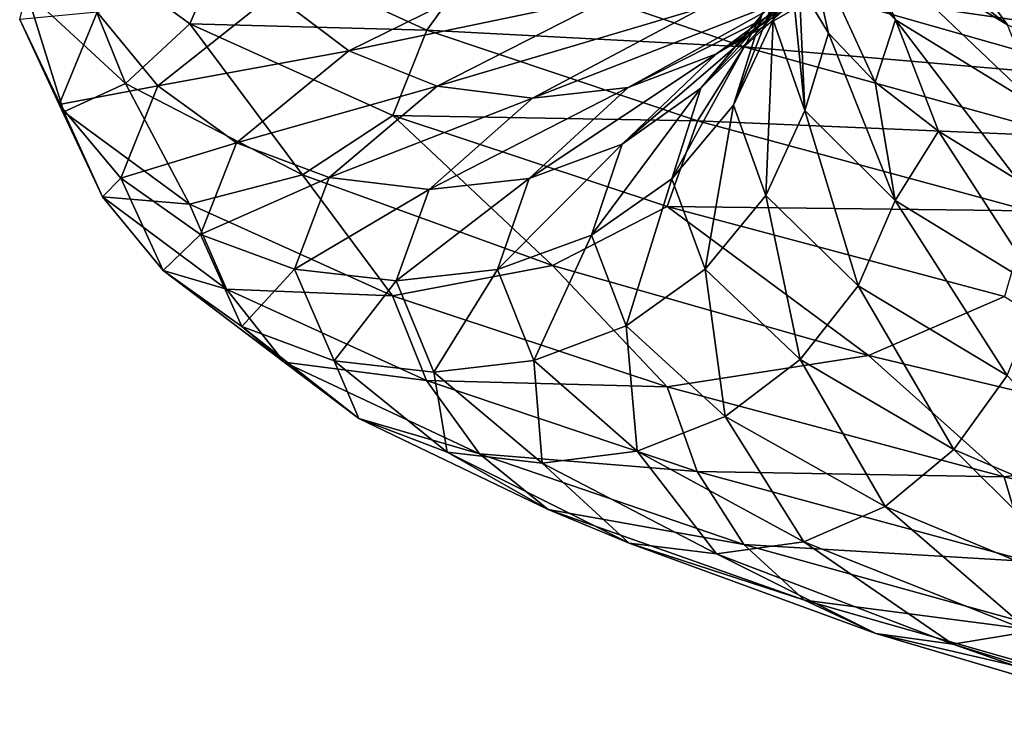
# Model space of a CAD drawing. Header units: metres. Extents: x -109 to 109, y -917 to 389.
# Tile 340 of 656: x -18.9 to -11.97, y -638.53 to -633.51. Entities that reach past the tile are written whole.
import ezdxf

# ---------------------------------------------------------------- set-up
doc = ezdxf.new("R2010")
doc.units = ezdxf.units.M
doc.layers.add('solid_24503124_XXX_01_SW0001', color=7, linetype='CONTINUOUS')

msp = doc.modelspace()

# ---------------------------------------------------------------- linework, layer by layer
at = {"layer": 'solid_24503124_XXX_01_SW0001'}
for points in [[(-12.736344, -633.511169, -3.715297), (-12.99673, -632.913757, -3.823015), (-13.646245, -632.279175, -1.485621)], [(-13.372847, -632.877441, -1.42494), (-12.736344, -633.511169, -3.715297), (-13.646245, -632.279175, -1.485621)], [(-11.947885, -633.545776, -6.01104), (-12.320928, -633.030884, -6.240306), (-13.402521, -632.397766, -3.983642)], [(-12.99673, -632.913757, -3.823015), (-11.947885, -633.545776, -6.01104), (-13.402521, -632.397766, -3.983642)], [(-13.597972, -633.512634, 0.963208), (-13.497394, -632.916199, 0.797033), (-13.457803, -632.570374, 2.082754)], [(-13.40249, -632.877502, 3.332339), (-13.597972, -633.512634, 0.963208), (-13.457803, -632.570374, 2.082754)], [(-10.857966, -633.660156, -8.271962), (-11.284891, -633.268677, -8.645171), (-12.805374, -632.638062, -6.533225)], [(-12.320928, -633.030884, -6.240306), (-10.857966, -633.660156, -8.271962), (-12.805374, -632.638062, -6.533225)], [(-13.996264, -633.748657, 6.089652), (-13.465892, -633.35553, 5.891729), (-12.409522, -632.722168, 8.161509)], [(-12.898288, -633.113708, 8.449238), (-13.996264, -633.748657, 6.089652), (-12.409522, -632.722168, 8.161509)], [(-14.106464, -633.991577, 3.472589), (-13.67811, -633.475159, 3.390069), (-13.056989, -632.840454, 5.735435)], [(-13.465892, -633.35553, 5.891729), (-14.106464, -633.991577, 3.472589), (-13.056989, -632.840454, 5.735435)], [(-18.589708, -632.887939, -2.383398), (-18.157711, -633.959045, -4.539909), (-18.854004, -633.312927, -1.311179)], [(-18.589708, -632.887939, -2.383398), (-17.704901, -633.537354, -5.571286), (-18.157711, -633.959045, -4.539909)], [(-17.442944, -632.937134, -5.483885), (-17.704901, -633.537354, -5.571286), (-18.589708, -632.887939, -2.383398)], [(-13.877612, -634.111145, 0.972004), (-13.597972, -633.512634, 0.963208), (-13.40249, -632.877502, 3.332339)], [(-13.67811, -633.475159, 3.390069), (-13.877612, -634.111145, 0.972004), (-13.40249, -632.877502, 3.332339)], [(-13.597972, -633.512634, 0.963208), (-13.37474, -634.147705, -1.403115), (-13.497394, -632.916199, 0.797033)], [(-13.37474, -634.147705, -1.403115), (-13.414037, -633.260803, -0.482076), (-13.497394, -632.916199, 0.797033)], [(-13.372847, -632.877441, -1.42494), (-13.414037, -633.260803, -0.482076), (-13.207818, -633.605042, -1.746879)], [(-13.372847, -632.877441, -1.42494), (-13.207818, -633.605042, -1.746879), (-12.880575, -633.949585, -2.98898)], [(-13.372847, -632.877441, -1.42494), (-12.880575, -633.949585, -2.98898), (-12.736344, -633.511169, -3.715297)], [(-11.708512, -634.142395, -5.859278), (-11.947885, -633.545776, -6.01104), (-12.99673, -632.913757, -3.823015)], [(-12.736344, -633.511169, -3.715297), (-11.708512, -634.142395, -5.859278), (-12.99673, -632.913757, -3.823015)], [(-17.442944, -632.937134, -5.483885), (-16.035284, -633.582214, -8.423983), (-17.704901, -633.537354, -5.571286)], [(-15.661018, -633.060669, -8.212085), (-16.035284, -633.582214, -8.423983), (-17.442944, -632.937134, -5.483885)], [(-12.328881, -632.959595, -9.546495), (-10.2891, -633.588013, -11.52998), (-12.870794, -633.047668, -10.010015)], [(-9.837008, -633.659973, -10.976201), (-10.2891, -633.588013, -11.52998), (-12.328881, -632.959595, -9.546495)], [(-11.787165, -633.033081, -9.080324), (-9.837008, -633.659973, -10.976201), (-12.328881, -632.959595, -9.546495)], [(-15.661018, -633.060669, -8.212085), (-13.801462, -633.699585, -10.797314), (-16.035284, -633.582214, -8.423983)], [(-13.373656, -633.296753, -10.437212), (-13.801462, -633.699585, -10.797314), (-15.661018, -633.060669, -8.212085)], [(-12.870794, -633.047668, -10.010015), (-10.741355, -633.677612, -12.081138), (-13.373656, -633.296753, -10.437212)], [(-10.2891, -633.588013, -11.52998), (-10.741355, -633.677612, -12.081138), (-12.870794, -633.047668, -10.010015)], [(-10.529218, -634.173889, -7.98087), (-10.857966, -633.660156, -8.271962), (-12.320928, -633.030884, -6.240306)], [(-11.947885, -633.545776, -6.01104), (-10.529218, -634.173889, -7.98087), (-12.320928, -633.030884, -6.240306)], [(-17.115091, -633.328003, 7.205834), (-16.585812, -633.729126, 7.022169), (-15.284691, -633.086548, 9.820236)], [(-15.284691, -633.086548, 9.820236), (-16.585812, -633.729126, 7.022169), (-14.710846, -633.335449, 9.49479)], [(-14.619687, -633.986267, 6.318381), (-13.996264, -633.748657, 6.089652), (-12.898288, -633.113708, 8.449238)], [(-13.472805, -633.349487, 8.78353), (-14.619687, -633.986267, 6.318381), (-12.898288, -633.113708, 8.449238)], [(-13.37474, -634.147705, -1.403115), (-13.207818, -633.605042, -1.746879), (-13.414037, -633.260803, -0.482076)], [(-18.854004, -633.312927, -1.311179), (-18.591602, -634.158203, -2.361573), (-18.901907, -633.506897, 0.931783)], [(-18.854004, -633.312927, -1.311179), (-18.157711, -633.959045, -4.539909), (-18.591602, -634.158203, -2.361573)], [(-18.356211, -633.455505, 4.192501), (-17.929256, -633.975464, 4.12831), (-17.115091, -633.328003, 7.205834)], [(-17.115091, -633.328003, 7.205834), (-17.929256, -633.975464, 4.12831), (-16.585812, -633.729126, 7.022169)], [(-16.585812, -633.729126, 7.022169), (-15.963118, -633.976196, 6.802163), (-14.710846, -633.335449, 9.49479)], [(-14.710846, -633.335449, 9.49479), (-15.963118, -633.976196, 6.802163), (-14.091937, -633.423218, 9.140635)], [(-13.373656, -633.296753, -10.437212), (-11.161019, -633.928101, -12.589659), (-13.801462, -633.699585, -10.797314)], [(-10.741355, -633.677612, -12.081138), (-11.161019, -633.928101, -12.589659), (-13.373656, -633.296753, -10.437212)], [(-15.291524, -634.062012, 6.561726), (-14.619687, -633.986267, 6.318381), (-13.472805, -633.349487, 8.78353)], [(-14.091937, -633.423218, 9.140635), (-15.291524, -634.062012, 6.561726), (-13.472805, -633.349487, 8.78353)], [(-14.662066, -634.386353, 3.574823), (-14.106464, -633.991577, 3.472589), (-13.465892, -633.35553, 5.891729)], [(-13.996264, -633.748657, 6.089652), (-14.662066, -634.386353, 3.574823), (-13.465892, -633.35553, 5.891729)], [(-18.901907, -633.506897, 0.931783), (-18.623945, -634.106018, 0.943882), (-18.356211, -633.455505, 4.192501)], [(-18.356211, -633.455505, 4.192501), (-18.623945, -634.106018, 0.943882), (-17.929256, -633.975464, 4.12831)], [(-15.963118, -633.976196, 6.802163), (-15.291524, -634.062012, 6.561726), (-14.091937, -633.423218, 9.140635)], [(-14.312214, -634.628906, 0.978474), (-13.877612, -634.111145, 0.972004), (-13.67811, -633.475159, 3.390069)], [(-14.106464, -633.991577, 3.472589), (-14.312214, -634.628906, 0.978474), (-13.67811, -633.475159, 3.390069)], [(-18.901907, -633.506897, 0.931783), (-18.591602, -634.158203, -2.361573), (-18.623945, -634.106018, 0.943882)], [(-17.704901, -633.537354, -5.571286), (-16.911194, -634.602173, -7.599288), (-18.157711, -633.959045, -4.539909)], [(-17.704901, -633.537354, -5.571286), (-16.276102, -634.183228, -8.555694), (-16.911194, -634.602173, -7.599288)], [(-16.035284, -633.582214, -8.423983), (-16.276102, -634.183228, -8.555694), (-17.704901, -633.537354, -5.571286)], [(-13.877612, -634.111145, 0.972004), (-13.649789, -634.74707, -1.443195), (-13.597972, -633.512634, 0.963208)], [(-13.649789, -634.74707, -1.443195), (-13.37474, -634.147705, -1.403115), (-13.597972, -633.512634, 0.963208)], [(-12.736344, -633.511169, -3.715297), (-12.880575, -633.949585, -2.98898), (-12.435165, -634.294312, -4.19723)], [(-12.736344, -633.511169, -3.715297), (-12.435165, -634.294312, -4.19723), (-11.876706, -634.637817, -5.355985)], [(-12.736344, -633.511169, -3.715297), (-11.876706, -634.637817, -5.355985), (-11.708512, -634.142395, -5.859278)], [(-16.035284, -633.582214, -8.423983), (-14.131289, -634.222229, -11.071241), (-16.276102, -634.183228, -8.555694)], [(-13.801462, -633.699585, -10.797314), (-14.131289, -634.222229, -11.071241), (-16.035284, -633.582214, -8.423983)], [(-13.37474, -634.147705, -1.403115), (-12.738148, -634.781433, -3.693798), (-13.207818, -633.605042, -1.746879)], [(-12.738148, -634.781433, -3.693798), (-12.880575, -633.949585, -2.98898), (-13.207818, -633.605042, -1.746879)], [(-17.929256, -633.975464, 4.12831), (-17.374798, -634.375, 4.040137), (-16.585812, -633.729126, 7.022169)], [(-16.585812, -633.729126, 7.022169), (-17.374798, -634.375, 4.040137), (-15.963118, -633.976196, 6.802163)], [(-15.315146, -634.625916, 3.691075), (-14.662066, -634.386353, 3.574823), (-13.996264, -633.748657, 6.089652)], [(-14.619687, -633.986267, 6.318381), (-15.315146, -634.625916, 3.691075), (-13.996264, -633.748657, 6.089652)], [(-13.801462, -633.699585, -10.797314), (-11.518046, -634.332153, -13.018946), (-14.131289, -634.222229, -11.071241)], [(-11.161019, -633.928101, -12.589659), (-11.518046, -634.332153, -13.018946), (-13.801462, -633.699585, -10.797314)], [(-18.157711, -633.959045, -4.539909), (-17.706705, -634.807617, -5.549787), (-18.591602, -634.158203, -2.361573)], [(-18.157711, -633.959045, -4.539909), (-16.911194, -634.602173, -7.599288), (-17.706705, -634.807617, -5.549787)], [(-12.738148, -634.781433, -3.693798), (-12.435165, -634.294312, -4.19723), (-12.880575, -633.949585, -2.98898)], [(-18.623945, -634.106018, 0.943882), (-18.190763, -634.624634, 0.955493), (-17.929256, -633.975464, 4.12831)], [(-17.929256, -633.975464, 4.12831), (-18.190763, -634.624634, 0.955493), (-17.374798, -634.375, 4.040137)], [(-17.374798, -634.375, 4.040137), (-16.722483, -634.620056, 3.932476), (-15.963118, -633.976196, 6.802163)], [(-15.963118, -633.976196, 6.802163), (-16.722483, -634.620056, 3.932476), (-15.291524, -634.062012, 6.561726)], [(-16.018942, -634.703796, 3.813208), (-15.315146, -634.625916, 3.691075), (-14.619687, -633.986267, 6.318381)], [(-15.291524, -634.062012, 6.561726), (-16.018942, -634.703796, 3.813208), (-14.619687, -633.986267, 6.318381)], [(-14.87592, -635.025391, 0.982066), (-14.312214, -634.628906, 0.978474), (-14.106464, -633.991577, 3.472589)], [(-14.662066, -634.386353, 3.574823), (-14.87592, -635.025391, 0.982066), (-14.106464, -633.991577, 3.472589)], [(-18.623945, -634.106018, 0.943882), (-18.318203, -634.756409, -2.300892), (-18.190763, -634.624634, 0.955493)], [(-18.591602, -634.158203, -2.361573), (-18.318203, -634.756409, -2.300892), (-18.623945, -634.106018, 0.943882)], [(-16.722483, -634.620056, 3.932476), (-16.018942, -634.703796, 3.813208), (-15.291524, -634.062012, 6.561726)], [(-18.591602, -634.158203, -2.361573), (-17.706705, -634.807617, -5.549787), (-18.318203, -634.756409, -2.300892)], [(-14.312214, -634.628906, 0.978474), (-14.077256, -635.266113, -1.512686), (-13.877612, -634.111145, 0.972004)], [(-14.077256, -635.266113, -1.512686), (-13.649789, -634.74707, -1.443195), (-13.877612, -634.111145, 0.972004)], [(-13.649789, -634.74707, -1.443195), (-13.000106, -635.381653, -3.781199), (-13.37474, -634.147705, -1.403115)], [(-13.000106, -635.381653, -3.781199), (-12.738148, -634.781433, -3.693798), (-13.37474, -634.147705, -1.403115)], [(-16.276102, -634.183228, -8.555694), (-15.151946, -635.239746, -10.390275), (-16.911194, -634.602173, -7.599288)], [(-16.276102, -634.183228, -8.555694), (-14.343513, -634.823914, -11.242865), (-15.151946, -635.239746, -10.390275)], [(-14.131289, -634.222229, -11.071241), (-14.343513, -634.823914, -11.242865), (-16.276102, -634.183228, -8.555694)], [(-14.131289, -634.222229, -11.071241), (-11.793303, -634.855713, -13.346212), (-14.343513, -634.823914, -11.242865)], [(-11.518046, -634.332153, -13.018946), (-11.793303, -634.855713, -13.346212), (-14.131289, -634.222229, -11.071241)], [(-12.738148, -634.781433, -3.693798), (-11.710169, -635.412659, -5.838084), (-12.435165, -634.294312, -4.19723)], [(-11.710169, -635.412659, -5.838084), (-11.876706, -634.637817, -5.355985), (-12.435165, -634.294312, -4.19723)], [(-18.190763, -634.624634, 0.955493), (-17.62822, -635.0224, 0.965759), (-17.374798, -634.375, 4.040137)], [(-17.374798, -634.375, 4.040137), (-17.62822, -635.0224, 0.965759), (-16.722483, -634.620056, 3.932476)], [(-15.538526, -635.266968, 0.98237), (-14.87592, -635.025391, 0.982066), (-14.662066, -634.386353, 3.574823)], [(-15.315146, -634.625916, 3.691075), (-15.538526, -635.266968, 0.98237), (-14.662066, -634.386353, 3.574823)], [(-18.318203, -634.756409, -2.300892), (-17.892132, -635.273743, -2.213568), (-18.190763, -634.624634, 0.955493)], [(-18.190763, -634.624634, 0.955493), (-17.892132, -635.273743, -2.213568), (-17.62822, -635.0224, 0.965759)], [(-16.911194, -634.602173, -7.599288), (-16.27776, -635.453491, -8.5345), (-17.706705, -634.807617, -5.549787)], [(-17.62822, -635.0224, 0.965759), (-16.966389, -635.265503, 0.973911), (-16.722483, -634.620056, 3.932476)], [(-16.722483, -634.620056, 3.932476), (-16.966389, -635.265503, 0.973911), (-16.018942, -634.703796, 3.813208)], [(-16.911194, -634.602173, -7.599288), (-15.151946, -635.239746, -10.390275), (-16.27776, -635.453491, -8.5345)], [(-16.252586, -635.347046, 0.97955), (-15.538526, -635.266968, 0.98237), (-15.315146, -634.625916, 3.691075)], [(-16.018942, -634.703796, 3.813208), (-16.252586, -635.347046, 0.97955), (-15.315146, -634.625916, 3.691075)], [(-14.87592, -635.025391, 0.982066), (-14.631708, -635.664368, -1.60762), (-14.312214, -634.628906, 0.978474)], [(-14.631708, -635.664368, -1.60762), (-14.077256, -635.266113, -1.512686), (-14.312214, -634.628906, 0.978474)], [(-16.966389, -635.265503, 0.973911), (-16.252586, -635.347046, 0.97955), (-16.018942, -634.703796, 3.813208)], [(-18.318203, -634.756409, -2.300892), (-17.446318, -635.405029, -5.442069), (-17.892132, -635.273743, -2.213568)], [(-17.706705, -634.807617, -5.549787), (-17.446318, -635.405029, -5.442069), (-18.318203, -634.756409, -2.300892)], [(-14.077256, -635.266113, -1.512686), (-13.407227, -635.902039, -3.924233), (-13.649789, -634.74707, -1.443195)], [(-13.407227, -635.902039, -3.924233), (-13.000106, -635.381653, -3.781199), (-13.649789, -634.74707, -1.443195)], [(-13.000106, -635.381653, -3.781199), (-11.950987, -636.013672, -5.969795), (-12.738148, -634.781433, -3.693798)], [(-11.950987, -636.013672, -5.969795), (-11.710169, -635.412659, -5.838084), (-12.738148, -634.781433, -3.693798)], [(-17.706705, -634.807617, -5.549787), (-16.27776, -635.453491, -8.5345), (-17.446318, -635.405029, -5.442069)], [(-14.343513, -634.823914, -11.242865), (-12.927235, -635.872986, -12.840927), (-15.151946, -635.239746, -10.390275)], [(-14.343513, -634.823914, -11.242865), (-11.970415, -635.458008, -13.552156), (-12.927235, -635.872986, -12.840927)], [(-11.793303, -634.855713, -13.346212), (-11.970415, -635.458008, -13.552156), (-14.343513, -634.823914, -11.242865)], [(-17.892132, -635.273743, -2.213568), (-17.338823, -635.6698, -2.10498), (-17.62822, -635.0224, 0.965759)], [(-17.62822, -635.0224, 0.965759), (-17.338823, -635.6698, -2.10498), (-16.966389, -635.265503, 0.973911)], [(-15.538526, -635.266968, 0.98237), (-15.283436, -635.907959, -1.723128), (-14.87592, -635.025391, 0.982066)], [(-15.283436, -635.907959, -1.723128), (-14.631708, -635.664368, -1.60762), (-14.87592, -635.025391, 0.982066)], [(-17.892132, -635.273743, -2.213568), (-17.040527, -635.921082, -5.281442), (-17.338823, -635.6698, -2.10498)], [(-17.446318, -635.405029, -5.442069), (-17.040527, -635.921082, -5.281442), (-17.892132, -635.273743, -2.213568)], [(-17.338823, -635.6698, -2.10498), (-16.687859, -635.910889, -1.981152), (-16.966389, -635.265503, 0.973911)], [(-16.966389, -635.265503, 0.973911), (-16.687859, -635.910889, -1.981152), (-16.252586, -635.347046, 0.97955)], [(-15.151946, -635.239746, -10.390275), (-14.344973, -636.094177, -11.221945), (-16.27776, -635.453491, -8.5345)], [(-16.252586, -635.347046, 0.97955), (-15.985774, -635.990234, -1.850753), (-15.538526, -635.266968, 0.98237)], [(-15.985774, -635.990234, -1.850753), (-15.283436, -635.907959, -1.723128), (-15.538526, -635.266968, 0.98237)], [(-15.151946, -635.239746, -10.390275), (-12.927235, -635.872986, -12.840927), (-14.344973, -636.094177, -11.221945)], [(-14.631708, -635.664368, -1.60762), (-13.935288, -636.30188, -4.114557), (-14.077256, -635.266113, -1.512686)], [(-13.935288, -636.30188, -4.114557), (-13.407227, -635.902039, -3.924233), (-14.077256, -635.266113, -1.512686)], [(-16.687859, -635.910889, -1.981152), (-15.985774, -635.990234, -1.850753), (-16.252586, -635.347046, 0.97955)], [(-17.446318, -635.405029, -5.442069), (-16.038387, -636.05011, -8.382738), (-17.040527, -635.921082, -5.281442)], [(-16.27776, -635.453491, -8.5345), (-16.038387, -636.05011, -8.382738), (-17.446318, -635.405029, -5.442069)], [(-13.407227, -635.902039, -3.924233), (-12.325253, -636.535217, -6.181693), (-13.000106, -635.381653, -3.781199)], [(-12.325253, -636.535217, -6.181693), (-11.950987, -636.013672, -5.969795), (-13.000106, -635.381653, -3.781199)], [(-16.27776, -635.453491, -8.5345), (-14.344973, -636.094177, -11.221945), (-16.038387, -636.05011, -8.382738)], [(-11.970415, -635.458008, -13.552156), (-10.323982, -636.495361, -14.856563), (-12.927235, -635.872986, -12.840927)], [(-17.338823, -635.6698, -2.10498), (-16.513554, -636.315491, -5.07766), (-16.687859, -635.910889, -1.981152)], [(-17.040527, -635.921082, -5.281442), (-16.513554, -636.315491, -5.07766), (-17.338823, -635.6698, -2.10498)], [(-15.283436, -635.907959, -1.723128), (-14.555996, -636.547485, -4.342191), (-14.631708, -635.664368, -1.60762)], [(-14.555996, -636.547485, -4.342191), (-13.935288, -636.30188, -4.114557), (-14.631708, -635.664368, -1.60762)], [(-15.985774, -635.990234, -1.850753), (-15.224905, -636.631836, -4.590649), (-15.283436, -635.907959, -1.723128)], [(-15.224905, -636.631836, -4.590649), (-14.555996, -636.547485, -4.342191), (-15.283436, -635.907959, -1.723128)], [(-12.927235, -635.872986, -12.840927), (-11.971635, -636.728271, -13.531473), (-14.344973, -636.094177, -11.221945)], [(-13.935288, -636.30188, -4.114557), (-12.8107, -636.936646, -6.461339), (-13.407227, -635.902039, -3.924233)], [(-12.8107, -636.936646, -6.461339), (-12.325253, -636.535217, -6.181693), (-13.407227, -635.902039, -3.924233)], [(-12.927235, -635.872986, -12.840927), (-10.323982, -636.495361, -14.856563), (-11.971635, -636.728271, -13.531473)], [(-17.040527, -635.921082, -5.281442), (-15.665344, -636.565002, -8.153472), (-16.513554, -636.315491, -5.07766)], [(-16.038387, -636.05011, -8.382738), (-15.665344, -636.565002, -8.153472), (-17.040527, -635.921082, -5.281442)], [(-16.687859, -635.910889, -1.981152), (-15.893573, -636.554565, -4.841837), (-15.985774, -635.990234, -1.850753)], [(-16.513554, -636.315491, -5.07766), (-15.893573, -636.554565, -4.841837), (-16.687859, -635.910889, -1.981152)], [(-15.893573, -636.554565, -4.841837), (-15.224905, -636.631836, -4.590649), (-15.985774, -635.990234, -1.850753)], [(-12.325253, -636.535217, -6.181693), (-10.861778, -637.164429, -8.214067), (-11.950987, -636.013672, -5.969795)], [(-16.038387, -636.05011, -8.382738), (-14.134023, -636.690125, -11.03051), (-15.665344, -636.565002, -8.153472)], [(-14.344973, -636.094177, -11.221945), (-14.134023, -636.690125, -11.03051), (-16.038387, -636.05011, -8.382738)], [(-14.344973, -636.094177, -11.221945), (-11.971635, -636.728271, -13.531473), (-14.134023, -636.690125, -11.03051)], [(-16.513554, -636.315491, -5.07766), (-15.180898, -636.957825, -7.860553), (-15.893573, -636.554565, -4.841837)], [(-15.665344, -636.565002, -8.153472), (-15.180898, -636.957825, -7.860553), (-16.513554, -636.315491, -5.07766)], [(-14.555996, -636.547485, -4.342191), (-13.381316, -637.184021, -6.793964), (-13.935288, -636.30188, -4.114557)], [(-13.381316, -637.184021, -6.793964), (-12.8107, -636.936646, -6.461339), (-13.935288, -636.30188, -4.114557)], [(-10.323982, -636.495361, -14.856563), (-9.228012, -637.354431, -15.388287), (-11.971635, -636.728271, -13.531473)], [(-15.893573, -636.554565, -4.841837), (-14.61095, -637.195129, -7.519861), (-15.224905, -636.631836, -4.590649)], [(-15.180898, -636.957825, -7.860553), (-14.61095, -637.195129, -7.519861), (-15.893573, -636.554565, -4.841837)], [(-15.665344, -636.565002, -8.153472), (-13.805274, -637.203918, -10.739418), (-15.180898, -636.957825, -7.860553)], [(-14.134023, -636.690125, -11.03051), (-13.805274, -637.203918, -10.739418), (-15.665344, -636.565002, -8.153472)], [(-15.224905, -636.631836, -4.590649), (-13.996243, -637.270386, -7.155568), (-14.555996, -636.547485, -4.342191)], [(-13.996243, -637.270386, -7.155568), (-13.381316, -637.184021, -6.793964), (-14.555996, -636.547485, -4.342191)], [(-12.8107, -636.936646, -6.461339), (-11.289584, -637.567261, -8.574168), (-12.325253, -636.535217, -6.181693)], [(-11.289584, -637.567261, -8.574168), (-10.861778, -637.164429, -8.214067), (-12.325253, -636.535217, -6.181693)], [(-14.61095, -637.195129, -7.519861), (-13.996243, -637.270386, -7.155568), (-15.224905, -636.631836, -4.590649)], [(-14.134023, -636.690125, -11.03051), (-11.795586, -637.323608, -13.305923), (-13.805274, -637.203918, -10.739418)], [(-11.971635, -636.728271, -13.531473), (-11.795586, -637.323608, -13.305923), (-14.134023, -636.690125, -11.03051)], [(-11.971635, -636.728271, -13.531473), (-9.228012, -637.354431, -15.388287), (-11.795586, -637.323608, -13.305923)], [(-13.381316, -637.184021, -6.793964), (-11.792447, -637.816345, -9.001365), (-12.8107, -636.936646, -6.461339)], [(-11.792447, -637.816345, -9.001365), (-11.289584, -637.567261, -8.574168), (-12.8107, -636.936646, -6.461339)], [(-15.180898, -636.957825, -7.860553), (-13.37835, -637.595337, -10.366209), (-14.61095, -637.195129, -7.519861)], [(-13.805274, -637.203918, -10.739418), (-13.37835, -637.595337, -10.366209), (-15.180898, -636.957825, -7.860553)], [(-14.61095, -637.195129, -7.519861), (-12.876076, -637.830994, -9.931056), (-13.996243, -637.270386, -7.155568)], [(-13.37835, -637.595337, -10.366209), (-12.876076, -637.830994, -9.931056), (-14.61095, -637.195129, -7.519861)], [(-13.996243, -637.270386, -7.155568), (-12.334359, -637.904419, -9.464885), (-13.381316, -637.184021, -6.793964)], [(-13.805274, -637.203918, -10.739418), (-11.521228, -637.836487, -12.961666), (-13.37835, -637.595337, -10.366209)], [(-11.795586, -637.323608, -13.305923), (-11.521228, -637.836487, -12.961666), (-13.805274, -637.203918, -10.739418)], [(-12.334359, -637.904419, -9.464885), (-11.792447, -637.816345, -9.001365), (-13.381316, -637.184021, -6.793964)], [(-12.876076, -637.830994, -9.931056), (-12.334359, -637.904419, -9.464885), (-13.996243, -637.270386, -7.155568)], [(-13.37835, -637.595337, -10.366209), (-11.164937, -638.226685, -12.519414), (-12.876076, -637.830994, -9.931056)], [(-11.521228, -637.836487, -12.961666), (-11.164937, -638.226685, -12.519414), (-13.37835, -637.595337, -10.366209)], [(-12.876076, -637.830994, -9.931056), (-10.745763, -638.460938, -12.003033), (-12.334359, -637.904419, -9.464885)], [(-11.164937, -638.226685, -12.519414), (-10.745763, -638.460938, -12.003033), (-12.876076, -637.830994, -9.931056)], [(-12.334359, -637.904419, -9.464885), (-10.293672, -638.532837, -11.449254), (-11.792447, -637.816345, -9.001365)], [(-10.745763, -638.460938, -12.003033), (-10.293672, -638.532837, -11.449254), (-12.334359, -637.904419, -9.464885)]]:
    msp.add_3dface(points, dxfattribs=at)

doc.saveas('drawing.dxf')
